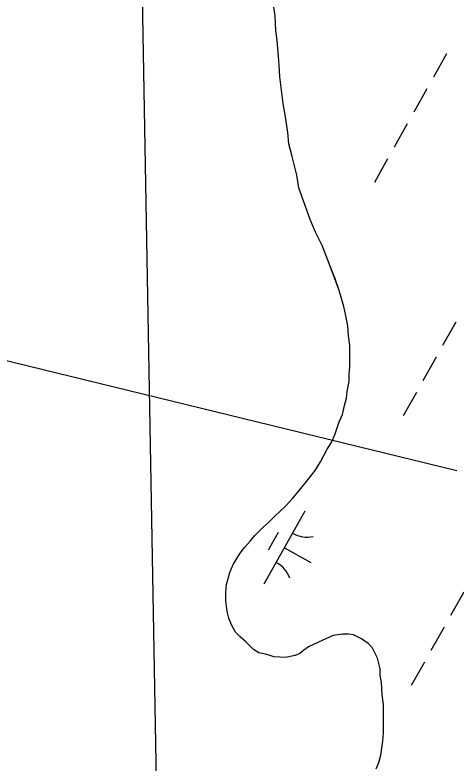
# Model space of a CAD drawing. Extents: x 3913936 to 3933962, y 195330 to 217741.
# Drawn here: x 3930408.8 to 3930672.2, y 208671.4 to 209117.8 of the extents above; entities that cross this region are included whole.
import ezdxf

# ---------------------------------------------------------------- set-up
doc = ezdxf.new("R2010")
doc.units = 0
for name, color, linetype in [('V-GRID-MAJR', 7, 'Continuous'), ('V-TOPO-SHOR', 7, 'Continuous'), ('V-UTIL-LINE', 7, 'Continuous'), ('V-WETL-SWMP', 7, 'Continuous')]:
    doc.layers.add(name, color=color, linetype=linetype)

msp = doc.modelspace()

# ---------------------------------------------------------------- linework, layer by layer
at = {"layer": 'V-GRID-MAJR'}
msp.add_line((3930530.76, 206551.74), (3930437.16, 211826.22), dxfattribs=at)
at = {"layer": 'V-TOPO-SHOR'}
for points in [[(3930627.25, 208676.18), (3930628.44, 208684.5), (3930628.84, 208689.24), (3930628.85, 208694.79), (3930628.85, 208702.31), (3930628.85, 208706.27), (3930628.06, 208712.21), (3930627.67, 208719.73), (3930626.88, 208723.69), (3930626.89, 208727.65), (3930625.31, 208733.99), (3930623.73, 208737.15), (3930622.14, 208740.32), (3930619.77, 208742.7), (3930615.81, 208745.48), (3930611.06, 208747.85), (3930607.9, 208748.25), (3930604.33, 208748.25), (3930598.79, 208747.46), (3930594.44, 208745.49), (3930590.08, 208743.51), (3930584.14, 208740.74), (3930581.36, 208738.77), (3930578.99, 208736.79), (3930576.22, 208735.6), (3930570.28, 208734.42), (3930563.55, 208734.82), (3930558.4, 208736.41), (3930554.44, 208737.2), (3930551.27, 208739.18), (3930546.53, 208743.94), (3930543.36, 208746.71), (3930540.59, 208749.48), (3930538.22, 208753.84), (3930536.64, 208757.8), (3930535.45, 208761.76), (3930534.67, 208768.49), (3930534.67, 208773.24), (3930535.07, 208777.99), (3930537.05, 208785.12), (3930539.04, 208789.87), (3930543.39, 208796.6), (3930546.17, 208800.16), (3930549.34, 208803.72), (3930552.11, 208807.28), (3930556.87, 208812.03), (3930560.43, 208815.19), (3930564, 208818.75), (3930570.34, 208824.69), (3930574.69, 208829.43), (3930578.66, 208834.18), (3930584.6, 208841.31), (3930588.17, 208846.05), (3930591.34, 208851.2), (3930595.3, 208858.72), (3930598.08, 208863.07), (3930600.06, 208867.82), (3930602.44, 208874.95), (3930604.42, 208879.3), (3930605.61, 208884.84), (3930606.8, 208889.2), (3930607.2, 208893.15), (3930608.39, 208899.09), (3930608.4, 208903.45), (3930608.79, 208907.8), (3930608.8, 208914.53), (3930608.8, 208920.47), (3930608.02, 208926.41), (3930607.62, 208932.35), (3930606.44, 208938.29), (3930605.26, 208943.83), (3930602.49, 208953.34), (3930599.73, 208960.86), (3930596.96, 208967.99), (3930592.21, 208980.27), (3930588.26, 208988.19), (3930585.1, 208995.71), (3930581.15, 209006.8), (3930578.38, 209014.72), (3930577.2, 209022.24), (3930574.43, 209033.33), (3930572.46, 209040.85), (3930571.67, 209047.58), (3930570.1, 209058.28), (3930568.91, 209065.01), (3930568.12, 209071.34), (3930566.94, 209080.85), (3930566.55, 209087.58), (3930566.16, 209093.12), (3930565.38, 209102.62), (3930564.59, 209108.56), (3930564.2, 209117.27), (3930563.41, 209122.42)], [(3930624.47, 208667.87), (3930626.06, 208671.83), (3930627.25, 208676.18)]]:
    msp.add_lwpolyline(points, dxfattribs=at)
at = {"layer": 'V-UTIL-LINE'}
msp.add_lwpolyline([(3930342.41, 208941.82), (3930391.25, 208914.52), (3930672.66, 208845.96)], dxfattribs=at)
at = {"layer": 'V-WETL-SWMP'}
for p, q in [((3930564.2, 209117.27), (3930563.41, 209122.42)), ((3930564.59, 209108.56), (3930564.2, 209117.27)), ((3930565.38, 209102.62), (3930564.59, 209108.56)), ((3930566.16, 209093.12), (3930565.38, 209102.62)), ((3930566.55, 209087.58), (3930566.16, 209093.12)), ((3930666.55, 209094.62), (3930658.71, 209080.67)), ((3930566.94, 209080.85), (3930566.55, 209087.58)), ((3930568.12, 209071.34), (3930566.94, 209080.85)), ((3930568.91, 209065.01), (3930568.12, 209071.34)), ((3930654.79, 209073.7), (3930646.95, 209059.75)), ((3930570.1, 209058.28), (3930568.91, 209065.01)), ((3930571.67, 209047.58), (3930570.1, 209058.28)), ((3930643.03, 209052.78), (3930635.19, 209038.83)), ((3930572.46, 209040.85), (3930571.67, 209047.58)), ((3930574.43, 209033.33), (3930572.46, 209040.85)), ((3930577.2, 209022.24), (3930574.43, 209033.33)), ((3930631.27, 209031.86), (3930623.43, 209017.91)), ((3930578.38, 209014.72), (3930577.2, 209022.24)), ((3930581.15, 209006.8), (3930578.38, 209014.72)), ((3930585.1, 208995.71), (3930581.15, 209006.8)), ((3930588.26, 208988.19), (3930585.1, 208995.71)), ((3930592.21, 208980.27), (3930588.26, 208988.19)), ((3930596.96, 208967.99), (3930592.21, 208980.27)), ((3930599.72, 208960.86), (3930596.96, 208967.99)), ((3930602.49, 208953.34), (3930599.72, 208960.86)), ((3930605.26, 208943.83), (3930602.49, 208953.34)), ((3930606.44, 208938.29), (3930605.26, 208943.83)), ((3930607.62, 208932.35), (3930606.44, 208938.29)), ((3930608.02, 208926.41), (3930607.62, 208932.35)), ((3930672.01, 208934.44), (3930664.17, 208920.49)), ((3930608.8, 208920.47), (3930608.02, 208926.41)), ((3930608.8, 208914.53), (3930608.8, 208920.47)), ((3930608.79, 208907.8), (3930608.8, 208914.53)), ((3930660.25, 208913.52), (3930652.41, 208899.57)), ((3930608.4, 208903.45), (3930608.79, 208907.8)), ((3930608.39, 208899.09), (3930608.4, 208903.45)), ((3930607.2, 208893.15), (3930608.39, 208899.09)), ((3930606.8, 208889.2), (3930607.2, 208893.15)), ((3930648.49, 208892.6), (3930640.65, 208878.65)), ((3930605.61, 208884.84), (3930606.8, 208889.2)), ((3930604.42, 208879.3), (3930605.61, 208884.84)), ((3930602.44, 208874.95), (3930604.42, 208879.3)), ((3930600.06, 208867.82), (3930602.44, 208874.95)), ((3930598.08, 208863.07), (3930600.06, 208867.82)), ((3930595.3, 208858.72), (3930598.08, 208863.07)), ((3930591.34, 208851.2), (3930595.3, 208858.72)), ((3930588.17, 208846.05), (3930591.34, 208851.2)), ((3930584.6, 208841.31), (3930588.17, 208846.05)), ((3930578.66, 208834.18), (3930584.6, 208841.31)), ((3930574.69, 208829.43), (3930578.66, 208834.18)), ((3930570.34, 208824.69), (3930574.69, 208829.43)), ((3930564, 208818.75), (3930570.34, 208824.69)), ((3930581.99, 208821.67), (3930557.49, 208778.08)), ((3930560.43, 208815.19), (3930564, 208818.75)), ((3930552.11, 208807.28), (3930556.87, 208812.03)), ((3930556.87, 208812.03), (3930560.43, 208815.19)), ((3930549.34, 208803.72), (3930552.11, 208807.28)), ((3930565.95, 208808.88), (3930560.07, 208798.42)), ((3930546.17, 208800.16), (3930549.34, 208803.72)), ((3930543.4, 208796.6), (3930546.17, 208800.16)), ((3930569.74, 208799.87), (3930585.43, 208791.05)), ((3930539.04, 208789.87), (3930543.4, 208796.6)), ((3930537.05, 208785.12), (3930539.04, 208789.87)), ((3930535.07, 208777.99), (3930537.05, 208785.12)), ((3930534.67, 208773.24), (3930535.07, 208777.99)), ((3930534.67, 208768.49), (3930534.67, 208773.24)), ((3930676.82, 208773.43), (3930668.98, 208759.48)), ((3930535.45, 208761.76), (3930534.67, 208768.49)), ((3930536.64, 208757.8), (3930535.45, 208761.76)), ((3930538.22, 208753.84), (3930536.64, 208757.8)), ((3930540.59, 208749.48), (3930538.22, 208753.84)), ((3930543.36, 208746.71), (3930540.59, 208749.48)), ((3930665.06, 208752.51), (3930657.22, 208738.56)), ((3930546.53, 208743.94), (3930543.36, 208746.71)), ((3930594.43, 208745.49), (3930590.08, 208743.51)), ((3930598.79, 208747.46), (3930594.43, 208745.49)), ((3930604.33, 208748.25), (3930598.79, 208747.46)), ((3930607.9, 208748.25), (3930604.33, 208748.25)), ((3930611.06, 208747.85), (3930607.9, 208748.25)), ((3930615.81, 208745.47), (3930611.06, 208747.85)), ((3930619.77, 208742.7), (3930615.81, 208745.47)), ((3930551.27, 208739.18), (3930546.53, 208743.94)), ((3930584.14, 208740.74), (3930581.36, 208738.77)), ((3930590.08, 208743.51), (3930584.14, 208740.74)), ((3930622.14, 208740.32), (3930619.77, 208742.7)), ((3930623.73, 208737.15), (3930622.14, 208740.32)), ((3930554.44, 208737.2), (3930551.27, 208739.18)), ((3930558.4, 208736.41), (3930554.44, 208737.2)), ((3930563.55, 208734.82), (3930558.4, 208736.41)), ((3930576.21, 208735.6), (3930570.28, 208734.42)), ((3930578.99, 208736.79), (3930576.21, 208735.6)), ((3930581.36, 208738.77), (3930578.99, 208736.79)), ((3930625.31, 208733.99), (3930623.73, 208737.15)), ((3930570.28, 208734.42), (3930563.55, 208734.82)), ((3930626.89, 208727.65), (3930625.31, 208733.99)), ((3930653.3, 208731.59), (3930645.46, 208717.64)), ((3930626.88, 208723.69), (3930626.89, 208727.65)), ((3930627.67, 208719.73), (3930626.88, 208723.69)), ((3930628.06, 208712.21), (3930627.67, 208719.73)), ((3930628.85, 208706.27), (3930628.06, 208712.21)), ((3930628.85, 208702.31), (3930628.85, 208706.27)), ((3930628.85, 208694.79), (3930628.85, 208702.31)), ((3930628.84, 208689.24), (3930628.85, 208694.79)), ((3930628.44, 208684.49), (3930628.84, 208689.24)), ((3930627.25, 208676.18), (3930628.44, 208684.49)), ((3930626.06, 208671.83), (3930627.25, 208676.18)), ((3930624.47, 208667.87), (3930626.06, 208671.83))]:
    msp.add_line(p, q, dxfattribs=at)
for centre, start, end in [((3930561.45, 209124.1), 281.0119, 281.4297), ((3930583.48, 208823.84), 239.8861, 281.4297), ((3930556.41, 208775.68), 19.8861, 61.4297)]:
    msp.add_arc(centre, 17.62, start, end, dxfattribs=at)

doc.saveas('drawing.dxf')
